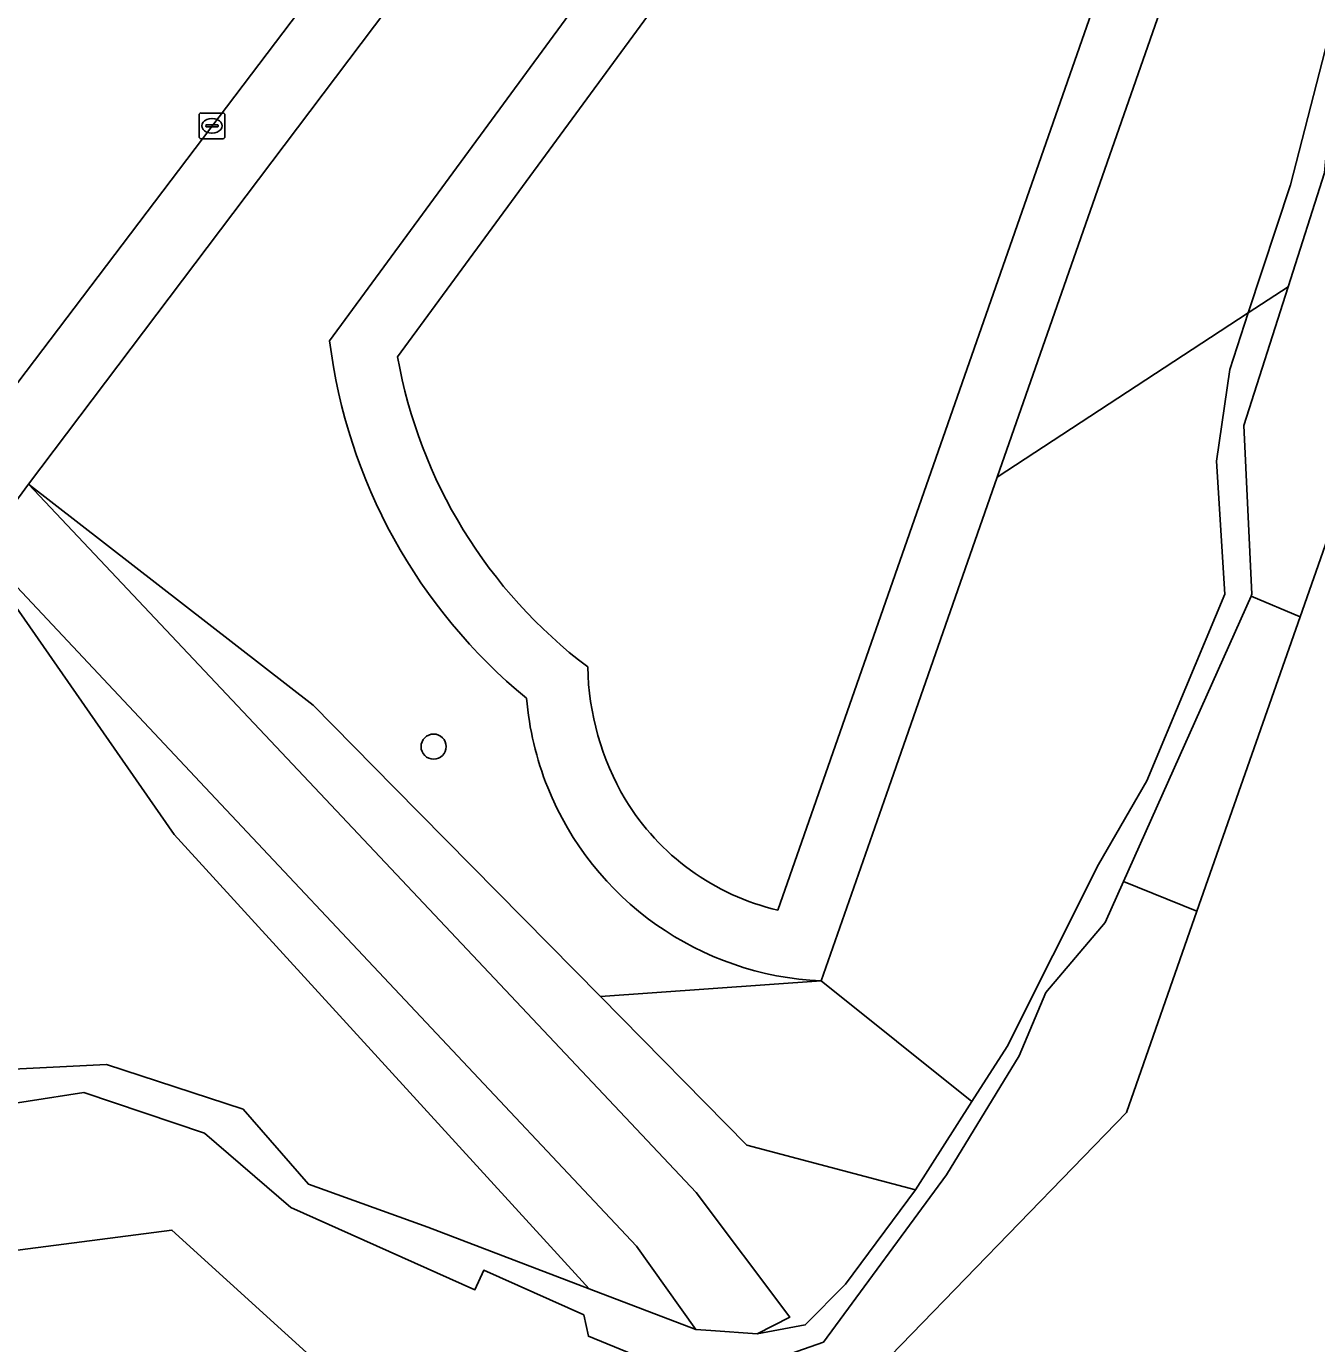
# Model space of a CAD drawing. Extents: x 160203 to 161530, y 379528 to 381797.
# Drawn here: x 161136.8 to 161187, y 380728.3 to 380779.6 of the extents above; entities that cross this region are included whole.
import ezdxf

# ---------------------------------------------------------------- set-up
doc = ezdxf.new("R2010")
doc.units = 0
for name, color, linetype in [('IMGEO_Boom', 7, 'Continuous'), ('IMGEO_Groenvoorziening', 7, 'Continuous'), ('IMGEO_Kolk', 7, 'Continuous'), ('IMGEO_Loofbos', 7, 'Continuous'), ('IMGEO_Oever', 7, 'Continuous'), ('IMGEO_Rijbaan_lokaal_onverhard', 7, 'Continuous'), ('IMGEO_Rijbaan_lokaal_open', 7, 'Continuous'), ('IMGEO_Stuw', 7, 'Continuous'), ('IMGEO_Voetpad_open', 7, 'Continuous'), ('IMGEO_Waterloop', 7, 'Continuous')]:
    doc.layers.add(name, color=color, linetype=linetype)

msp = doc.modelspace()

# ---------------------------------------------------------------- linework, layer by layer
at = {"layer": 'IMGEO_Boom'}
msp.add_circle((161152.635, 380751.59), 0.489, dxfattribs=at)
at = {"layer": 'IMGEO_Groenvoorziening'}
for points in [[(161179.756, 380803.851), (161179.756, 380807.068), (161182.948, 380810.67), (161184.833, 380815.364), (161185.211, 380825.852), (161136.848, 380761.813), (161147.945, 380753.198), (161151.1, 380750), (161159.137, 380741.853), (161167.736, 380742.467)], [(161148.585, 380767.394), (161175.364, 380803.88)], [(161086.6, 380688.912), (161088.931, 380688.585), (161093.035, 380706.866), (161097.338, 380712.623), (161108.387, 380723.136), (161122.797, 380732.659), (161130.427, 380736.989), (161135.459, 380738.992), (161139.896, 380739.208), (161145.213, 380737.476), (161147.756, 380734.554), (161152.409, 380732.876), (161158.695, 380730.477), (161142.529, 380748.165), (161141.252, 380750), (161134.884, 380759.154), (161133.178, 380756.929)]]:
    msp.add_lwpolyline(points, dxfattribs=at)
for points in [[(161167.736, 380742.467), (161173.607, 380737.774), (161174.975, 380739.912), (161178.536, 380746.996), (161180.426, 380750.261), (161183.454, 380757.528), (161183.131, 380762.71), (161183.648, 380766.276), (161184.374, 380768.483), (161174.589, 380762.084), (161170.368, 380750)], [(161164.84, 380736.071), (161159.137, 380741.853), (161151.1, 380750), (161147.945, 380753.198), (161136.848, 380761.813), (161147.989, 380750), (161162.869, 380734.223), (161166.515, 380729.375), (161165.241, 380728.72), (161167.116, 380729.071), (161168.675, 380730.659), (161171.402, 380734.328)], [(161162.855, 380728.889), (161160.536, 380732.139), (161143.737, 380750), (161134.993, 380759.296), (161134.884, 380759.154), (161141.252, 380750), (161142.529, 380748.165), (161158.695, 380730.477)], [(161171.402, 380734.328), (161173.607, 380737.774), (161167.736, 380742.467), (161159.137, 380741.853), (161164.84, 380736.071)]]:
    msp.add_lwpolyline(points, close=True, dxfattribs=at)
for centre, radius, start, end in [((161169.834, 380770.03), 21.412, 187.0718, 230.6446), ((161168.248, 380754.487), 12.035, 184.8279, 201.8901), ((161168.241, 380754.484), 12.027, 201.8883, 267.5917)]:
    msp.add_arc(centre, radius, start, end, dxfattribs=at)
at = {"layer": 'IMGEO_Kolk'}
for p, q in [((161143.501, 380775.338), (161143.501, 380776.19)), ((161143.576, 380776.264), (161144.428, 380776.264)), ((161143.989, 380776.044), (161144.014, 380776.044)), ((161144.502, 380776.19), (161144.502, 380775.338)), ((161143.76, 380775.758), (161143.76, 380775.77)), ((161144.198, 380775.721), (161143.8, 380775.721)), ((161143.803, 380775.807), (161144.201, 380775.807)), ((161144.012, 380775.484), (161143.987, 380775.484)), ((161144.244, 380775.77), (161144.244, 380775.758)), ((161144.428, 380775.264), (161143.576, 380775.264))]:
    msp.add_line(p, q, dxfattribs=at)
for points in [[(161143.501, 380775.338), (161143.501, 380776.19)], [(161143.576, 380776.264), (161144.428, 380776.264)], [(161144.502, 380776.19), (161144.502, 380775.338)], [(161144.428, 380775.264), (161143.576, 380775.264)]]:
    msp.add_lwpolyline(points, dxfattribs=at)
for centre, radius, start, end in [((161143.578, 380776.188), 0.0765, 91.552, 178.448), ((161143.578, 380776.188), 0.0765, 91.552, 178.448), ((161144.426, 380776.188), 0.0765, 1.552, 88.448), ((161144.426, 380776.188), 0.0765, 1.552, 88.448), ((161143.578, 380775.34), 0.0765, 181.552, 268.448), ((161143.578, 380775.34), 0.0765, 181.552, 268.448), ((161143.8, 380775.767), 0.0403, 85.8775, 175.7526), ((161143.797, 380775.757), 0.0366, 178.938, 274.7102), ((161144.201, 380775.764), 0.043, 264.8664, 352.4533), ((161144.205, 380775.769), 0.0386, 1.7309, 96.639), ((161144.426, 380775.34), 0.0765, 271.552, 358.448), ((161144.426, 380775.34), 0.0765, 271.552, 358.448)]:
    msp.add_arc(centre, radius, start, end, dxfattribs=at)
for centre, major_axis, ratio, start_param, end_param in [((161143.988, 380775.764), (-0.387, 0.002), 0.722429, 4.712389, 7.853982), ((161144.013, 380775.764), (-0.39, 0.002), 0.717154, 1.570796, 4.712389)]:
    msp.add_ellipse(centre, major_axis=major_axis, ratio=ratio, start_param=start_param, end_param=end_param, dxfattribs=at)
at = {"layer": 'IMGEO_Loofbos'}
msp.add_lwpolyline([(161184.829, 380791.396), (161174.589, 380762.084), (161184.374, 380768.483), (161186.013, 380773.467), (161187.373, 380778.709), (161190.559, 380787.712), (161193.767, 380794.536), (161196.945, 380799.568), (161200.794, 380804.499), (161203.542, 380808.894), (161205.338, 380811.47), (161208.597, 380814.693), (161211.633, 380817.423), (161212.335, 380818.912), (161212.351, 380819.692), (161215.02, 380823.916), (161219.544, 380829.583), (161225.327, 380836.115), (161232.625, 380847.31)], dxfattribs=at)
at = {"layer": 'IMGEO_Oever'}
for points in [[(161175.364, 380803.88), (161148.585, 380767.394)], [(161151.229, 380766.772), (161177.368, 380802.385), (161177.511, 380802.525), (161178.816, 380797.345)], [(161167.736, 380742.467), (161170.368, 380750), (161174.589, 380762.084), (161184.829, 380791.396)], [(161181.894, 380790.575), (161166.05, 380745.221)], [(161187.373, 380778.709), (161186.013, 380773.467), (161184.374, 380768.483), (161185.92, 380769.494), (161187.341, 380773.94)], [(161165.785, 380727.682), (161167.823, 380728.398), (161172.615, 380734.908), (161175.444, 380739.552), (161176.483, 380742.016), (161178.797, 380744.734), (161179.514, 380746.338), (161184.481, 380757.452), (161184.515, 380757.528), (161184.197, 380764.101), (161185.92, 380769.494), (161184.374, 380768.483), (161183.648, 380766.276), (161183.131, 380762.71), (161183.454, 380757.528), (161180.426, 380750.261), (161178.536, 380746.996), (161174.975, 380739.912), (161173.607, 380737.774), (161171.402, 380734.328), (161168.675, 380730.659), (161167.116, 380729.071), (161165.241, 380728.72), (161163.441, 380728.848), (161162.855, 380728.889), (161158.695, 380730.477), (161152.409, 380732.876), (161147.756, 380734.554), (161145.213, 380737.476), (161139.896, 380739.208), (161135.459, 380738.992)], [(161115.742, 380726.333), (161127.151, 380733.135), (161134.656, 380737.441), (161139.013, 380738.121), (161143.71, 380736.534), (161147.076, 380733.638), (161154.245, 380730.438), (161154.586, 380731.201), (161158.486, 380729.46), (161158.668, 380728.629), (161161.418, 380727.501)]]:
    msp.add_lwpolyline(points, dxfattribs=at)
for centre, radius, start, end in [((161169.834, 380770.03), 21.412, 187.0718, 230.6446), ((161170.336, 380770.179), 19.408, 190.1095, 232.9344), ((161169.168, 380754.896), 10.532, 181.1082, 210.571), ((161168.248, 380754.487), 12.035, 184.8279, 201.8901), ((161168.241, 380754.484), 12.027, 201.8883, 267.5917), ((161168.21, 380754.456), 9.484, 211.2262, 256.8359)]:
    msp.add_arc(centre, radius, start, end, dxfattribs=at)
at = {"layer": 'IMGEO_Rijbaan_lokaal_onverhard'}
msp.add_lwpolyline([(161147.989, 380750), (161136.848, 380761.813), (161134.993, 380759.296), (161143.737, 380750), (161160.536, 380732.139), (161162.855, 380728.889), (161163.441, 380728.848), (161165.241, 380728.72), (161166.515, 380729.375), (161162.869, 380734.223)], close=True, dxfattribs=at)
at = {"layer": 'IMGEO_Rijbaan_lokaal_open'}
msp.add_lwpolyline([(161130.768, 380758.314), (161132.317, 380760.357), (161134.873, 380763.728), (161168.342, 380807.865), (161168.412, 380822.097)], dxfattribs=at)
at = {"layer": 'IMGEO_Stuw'}
for points in [[(161186.391, 380756.64), (161184.481, 380757.452)], [(161179.514, 380746.338), (161182.374, 380745.183)]]:
    msp.add_lwpolyline(points, dxfattribs=at)
at = {"layer": 'IMGEO_Voetpad_open'}
for points in [[(161133.178, 380756.929), (161134.884, 380759.154), (161134.993, 380759.296), (161136.848, 380761.813), (161185.211, 380825.852), (161200.292, 380845.821)], [(161196.205, 380844.609), (161168.342, 380807.865), (161134.873, 380763.728), (161135.405, 380763.339), (161132.84, 380759.966), (161132.317, 380760.357), (161130.768, 380758.314)]]:
    msp.add_lwpolyline(points, dxfattribs=at)
at = {"layer": 'IMGEO_Waterloop'}
for points in [[(161216.02, 380823.916), (161214.546, 380820.196), (161214.19, 380820.118), (161213.079, 380819.519), (161212.771, 380817.694), (161207.639, 380812.23), (161203.149, 380806.945), (161194.459, 380794.21), (161189.901, 380783.423), (161187.637, 380777.179), (161187.341, 380773.94), (161185.92, 380769.494), (161184.197, 380764.101), (161184.515, 380757.528), (161184.481, 380757.452), (161186.391, 380756.64), (161199.085, 380792.851), (161247.335, 380853.955)], [(161178.816, 380797.345), (161177.511, 380802.525), (161177.368, 380802.385), (161151.229, 380766.772)], [(161166.05, 380745.221), (161181.894, 380790.575)], [(161167.086, 380724.418), (161179.626, 380737.344), (161182.374, 380745.183), (161179.514, 380746.338), (161178.797, 380744.734), (161176.483, 380742.016), (161175.444, 380739.552), (161172.615, 380734.908), (161167.823, 380728.398), (161165.785, 380727.682)], [(161161.418, 380727.501), (161158.668, 380728.629), (161158.486, 380729.46), (161154.586, 380731.201), (161154.245, 380730.438), (161147.076, 380733.638), (161143.71, 380736.534), (161139.013, 380738.121), (161134.656, 380737.441), (161127.151, 380733.135), (161115.742, 380726.333)], [(161123.95, 380725.061), (161130.912, 380731.267), (161142.439, 380732.762), (161149.113, 380726.699)]]:
    msp.add_lwpolyline(points, dxfattribs=at)
msp.add_lwpolyline([(161182.374, 380745.183), (161186.391, 380756.64), (161184.481, 380757.452), (161179.514, 380746.338)], close=True, dxfattribs=at)
for centre, radius, start, end in [((161170.336, 380770.179), 19.408, 190.1095, 232.9344), ((161169.168, 380754.896), 10.532, 181.1082, 210.571), ((161168.21, 380754.456), 9.484, 211.2262, 256.8359)]:
    msp.add_arc(centre, radius, start, end, dxfattribs=at)

doc.saveas('drawing.dxf')
